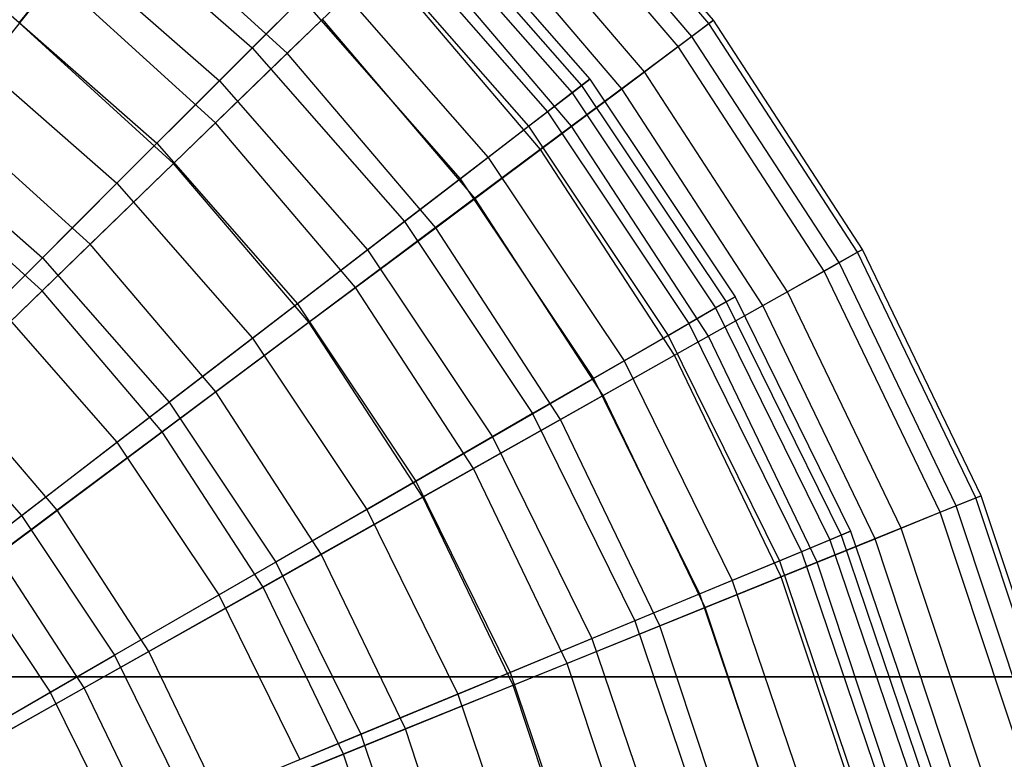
# Model space of a CAD drawing. Extents: x 0.2 to 40.1, y -6.7 to 6.7.
# Tile 421 of 516: x 28.005 to 29.094, y 4.043 to 4.861. Entities that reach past the tile are written whole.
import ezdxf

# ---------------------------------------------------------------- set-up
doc = ezdxf.new("R2010")
doc.units = 0
doc.header["$MEASUREMENT"] = 0
doc.layers.get('0').update_dxf_attribs({"color": 13, "linetype": 'CONTINUOUS'})

# ---------------------------------------------------------------- blocks, each defined once
blk = doc.blocks.new('SNOWBALL_XIV_PM3_STL')
at = {"color": 0}
for p, q in [((28.7724, 4.8601, 2.978), (28.5763, 5.0904, 2.978)), ((28.7724, 4.8601, 2.978), (28.5763, 5.0904, 2.978)), ((28.7673, 4.8563, 2.6855), (28.5718, 5.0859, 2.6855)), ((28.7673, 4.8563, 2.6855), (28.5718, 5.0859, 2.6855)), ((28.7484, 4.8422, 3.269), (28.5549, 5.0696, 3.269)), ((28.7484, 4.8422, 3.269), (28.5549, 5.0696, 3.269)), ((28.7333, 4.8309, 2.3961), (28.5413, 5.0564, 2.3961)), ((28.7333, 4.8309, 2.3961), (28.5413, 5.0564, 2.3961)), ((28.6959, 4.803, 3.5541), (28.5077, 5.0239, 3.5541)), ((28.6959, 4.803, 3.5541), (28.5077, 5.0239, 3.5541)), ((28.4448, 5.0123, 2.8268), (28.6355, 4.7948, 2.8268)), ((28.4448, 5.0123, 2.8268), (28.6355, 4.7948, 2.8268)), ((28.4367, 5.0042, 3.1168), (28.6264, 4.7878, 3.1168)), ((28.4367, 5.0042, 3.1168), (28.6264, 4.7878, 3.1168)), ((28.6708, 4.7843, 2.1141), (28.4853, 5.0022, 2.1141)), ((28.6708, 4.7843, 2.1141), (28.4853, 5.0022, 2.1141)), ((28.0041, 4.857, 1.3552), (28.1133, 4.9938, 1.5896)), ((28.0041, 4.857, 1.3552), (28.1133, 4.9938, 1.5896)), ((28.0697, 4.9978, 3.9468), (28.2618, 4.8294, 3.9468)), ((28.0697, 4.9978, 3.9468), (28.2618, 4.8294, 3.9468)), ((28.3008, 4.8235, 1.5896), (28.1133, 4.9938, 1.5896)), ((28.3008, 4.8235, 1.5896), (28.1133, 4.9938, 1.5896)), ((28.4272, 4.9948, 2.5376), (28.6159, 4.7797, 2.5376)), ((28.4272, 4.9948, 2.5376), (28.6159, 4.7797, 2.5376)), ((28.4031, 4.9706, 3.4031), (28.5887, 4.7589, 3.4031)), ((28.4031, 4.9706, 3.4031), (28.5887, 4.7589, 3.4031)), ((28.0385, 4.9571, 1.7199), (28.2256, 4.7931, 1.7199)), ((28.0385, 4.9571, 1.7199), (28.2256, 4.7931, 1.7199)), ((28.3843, 4.9519, 2.2538), (28.5677, 4.7428, 2.2538)), ((28.3843, 4.9519, 2.2538), (28.5677, 4.7428, 2.2538)), ((28.6154, 4.7429, 3.829), (28.4357, 4.9541, 3.829)), ((28.6154, 4.7429, 3.829), (28.4357, 4.9541, 3.829)), ((28.3008, 4.8235, 1.5896), (28.4047, 4.9242, 1.8439)), ((28.3008, 4.8235, 1.5896), (28.4047, 4.9242, 1.8439)), ((28.5809, 4.7172, 1.8439), (28.4047, 4.9242, 1.8439)), ((28.5809, 4.7172, 1.8439), (28.4047, 4.9242, 1.8439)), ((28.0444, 4.9074, 4.3311), (27.9238, 4.7563, 4.5506)), ((28.0444, 4.9074, 4.3311), (27.9238, 4.7563, 4.5506)), ((28.2214, 4.7467, 4.3311), (28.0444, 4.9074, 4.3311)), ((28.2214, 4.7467, 4.3311), (28.0444, 4.9074, 4.3311)), ((28.3445, 4.912, 3.6812), (28.2618, 4.8294, 3.9468)), ((28.3445, 4.912, 3.6812), (28.2618, 4.8294, 3.9468)), ((28.3445, 4.912, 3.6812), (28.523, 4.7084, 3.6812)), ((28.3445, 4.912, 3.6812), (28.523, 4.7084, 3.6812)), ((28.2256, 4.7931, 1.7199), (28.3168, 4.8843, 1.9798)), ((28.2256, 4.7931, 1.7199), (28.3168, 4.8843, 1.9798)), ((28.3168, 4.8843, 1.9798), (28.4919, 4.6846, 1.9798)), ((28.3168, 4.8843, 1.9798), (28.4919, 4.6846, 1.9798)), ((27.979, 4.8795, 4.1958), (28.1564, 4.7239, 4.1958)), ((27.979, 4.8795, 4.1958), (28.1564, 4.7239, 4.1958)), ((28.3397, 4.8612, 4.0893), (28.2214, 4.7467, 4.3311)), ((28.3397, 4.8612, 4.0893), (28.2214, 4.7467, 4.3311)), ((28.5084, 4.6631, 4.0893), (28.3397, 4.8612, 4.0893)), ((28.5084, 4.6631, 4.0893), (28.3397, 4.8612, 4.0893)), ((28.7724, 4.8601, 2.978), (28.7484, 4.8422, 3.269)), ((28.7724, 4.8601, 2.978), (28.7484, 4.8422, 3.269)), ((28.7673, 4.8563, 2.6855), (28.7724, 4.8601, 2.978)), ((28.7673, 4.8563, 2.6855), (28.7724, 4.8601, 2.978)), ((28.9374, 4.6066, 2.978), (28.7724, 4.8601, 2.978)), ((28.9374, 4.6066, 2.978), (28.7724, 4.8601, 2.978)), ((28.175, 4.7017, 1.3552), (28.0041, 4.857, 1.3552)), ((28.175, 4.7017, 1.3552), (28.0041, 4.857, 1.3552)), ((28.7333, 4.8309, 2.3961), (28.7673, 4.8563, 2.6855)), ((28.7333, 4.8309, 2.3961), (28.7673, 4.8563, 2.6855)), ((28.9318, 4.6035, 2.6855), (28.7673, 4.8563, 2.6855)), ((28.9318, 4.6035, 2.6855), (28.7673, 4.8563, 2.6855)), ((28.7484, 4.8422, 3.269), (28.6959, 4.803, 3.5541)), ((28.7484, 4.8422, 3.269), (28.6959, 4.803, 3.5541)), ((28.9114, 4.5919, 3.269), (28.7484, 4.8422, 3.269)), ((28.9114, 4.5919, 3.269), (28.7484, 4.8422, 3.269)), ((27.9409, 4.8299, 1.478), (28.1121, 4.6797, 1.478)), ((27.9409, 4.8299, 1.478), (28.1121, 4.6797, 1.478)), ((28.2618, 4.8294, 3.9468), (28.1564, 4.7239, 4.1958)), ((28.2618, 4.8294, 3.9468), (28.1564, 4.7239, 4.1958)), ((28.2618, 4.8294, 3.9468), (28.4303, 4.6373, 3.9468)), ((28.2618, 4.8294, 3.9468), (28.4303, 4.6373, 3.9468)), ((28.6708, 4.7843, 2.1141), (28.7333, 4.8309, 2.3961)), ((28.6708, 4.7843, 2.1141), (28.7333, 4.8309, 2.3961)), ((28.8949, 4.5826, 2.3961), (28.7333, 4.8309, 2.3961)), ((28.8949, 4.5826, 2.3961), (28.7333, 4.8309, 2.3961)), ((28.175, 4.7017, 1.3552), (28.3008, 4.8235, 1.5896)), ((28.175, 4.7017, 1.3552), (28.3008, 4.8235, 1.5896)), ((28.465, 4.6306, 1.5896), (28.3008, 4.8235, 1.5896)), ((28.465, 4.6306, 1.5896), (28.3008, 4.8235, 1.5896)), ((28.6959, 4.803, 3.5541), (28.6154, 4.7429, 3.829)), ((28.6959, 4.803, 3.5541), (28.6154, 4.7429, 3.829)), ((28.6159, 4.7797, 2.5376), (28.6355, 4.7948, 2.8268)), ((28.6159, 4.7797, 2.5376), (28.6355, 4.7948, 2.8268)), ((28.6355, 4.7948, 2.8268), (28.6264, 4.7878, 3.1168)), ((28.6355, 4.7948, 2.8268), (28.6264, 4.7878, 3.1168)), ((28.6355, 4.7948, 2.8268), (28.7963, 4.5542, 2.8268)), ((28.6355, 4.7948, 2.8268), (28.7963, 4.5542, 2.8268)), ((28.8542, 4.5597, 3.5541), (28.6959, 4.803, 3.5541)), ((28.8542, 4.5597, 3.5541), (28.6959, 4.803, 3.5541)), ((28.1121, 4.6797, 1.478), (28.2256, 4.7931, 1.7199)), ((28.1121, 4.6797, 1.478), (28.2256, 4.7931, 1.7199)), ((28.2256, 4.7931, 1.7199), (28.3896, 4.6061, 1.7199)), ((28.2256, 4.7931, 1.7199), (28.3896, 4.6061, 1.7199)), ((28.5809, 4.7172, 1.8439), (28.6708, 4.7843, 2.1141)), ((28.5809, 4.7172, 1.8439), (28.6708, 4.7843, 2.1141)), ((28.6264, 4.7878, 3.1168), (28.5887, 4.7589, 3.4031)), ((28.6264, 4.7878, 3.1168), (28.5887, 4.7589, 3.4031)), ((28.6264, 4.7878, 3.1168), (28.7863, 4.5485, 3.1168)), ((28.6264, 4.7878, 3.1168), (28.7863, 4.5485, 3.1168)), ((28.827, 4.5444, 2.1141), (28.6708, 4.7843, 2.1141)), ((28.827, 4.5444, 2.1141), (28.6708, 4.7843, 2.1141)), ((28.5677, 4.7428, 2.2538), (28.6159, 4.7797, 2.5376)), ((28.5677, 4.7428, 2.2538), (28.6159, 4.7797, 2.5376)), ((28.6159, 4.7797, 2.5376), (28.7748, 4.5418, 2.5376)), ((28.6159, 4.7797, 2.5376), (28.7748, 4.5418, 2.5376)), ((28.0825, 4.6122, 4.5506), (27.9238, 4.7563, 4.5506)), ((28.0825, 4.6122, 4.5506), (27.9238, 4.7563, 4.5506)), ((28.5887, 4.7589, 3.4031), (28.523, 4.7084, 3.6812)), ((28.5887, 4.7589, 3.4031), (28.523, 4.7084, 3.6812)), ((28.5887, 4.7589, 3.4031), (28.7452, 4.5247, 3.4031)), ((28.5887, 4.7589, 3.4031), (28.7452, 4.5247, 3.4031)), ((28.2214, 4.7467, 4.3311), (28.0825, 4.6122, 4.5506)), ((28.2214, 4.7467, 4.3311), (28.0825, 4.6122, 4.5506)), ((28.3764, 4.5646, 4.3311), (28.2214, 4.7467, 4.3311)), ((28.3764, 4.5646, 4.3311), (28.2214, 4.7467, 4.3311)), ((28.4919, 4.6846, 1.9798), (28.5677, 4.7428, 2.2538)), ((28.4919, 4.6846, 1.9798), (28.5677, 4.7428, 2.2538)), ((28.6154, 4.7429, 3.829), (28.5084, 4.6631, 4.0893)), ((28.6154, 4.7429, 3.829), (28.5084, 4.6631, 4.0893)), ((28.5677, 4.7428, 2.2538), (28.7223, 4.5115, 2.2538)), ((28.5677, 4.7428, 2.2538), (28.7223, 4.5115, 2.2538)), ((28.7668, 4.5105, 3.829), (28.6154, 4.7429, 3.829)), ((28.7668, 4.5105, 3.829), (28.6154, 4.7429, 3.829)), ((27.87, 4.7375, 4.4242), (28.0298, 4.5974, 4.4242)), ((27.87, 4.7375, 4.4242), (28.0298, 4.5974, 4.4242)), ((28.0298, 4.5974, 4.4242), (28.1564, 4.7239, 4.1958)), ((28.0298, 4.5974, 4.4242), (28.1564, 4.7239, 4.1958)), ((28.1564, 4.7239, 4.1958), (28.312, 4.5465, 4.1958)), ((28.1564, 4.7239, 4.1958), (28.312, 4.5465, 4.1958)), ((28.523, 4.7084, 3.6812), (28.4303, 4.6373, 3.9468)), ((28.523, 4.7084, 3.6812), (28.4303, 4.6373, 3.9468)), ((28.465, 4.6306, 1.5896), (28.5809, 4.7172, 1.8439)), ((28.465, 4.6306, 1.5896), (28.5809, 4.7172, 1.8439)), ((28.523, 4.7084, 3.6812), (28.6734, 4.4833, 3.6812)), ((28.523, 4.7084, 3.6812), (28.6734, 4.4833, 3.6812)), ((28.7292, 4.4894, 1.8439), (28.5809, 4.7172, 1.8439)), ((28.7292, 4.4894, 1.8439), (28.5809, 4.7172, 1.8439)), ((28.0295, 4.5608, 1.1442), (27.8778, 4.6985, 1.1442)), ((28.0295, 4.5608, 1.1442), (27.8778, 4.6985, 1.1442)), ((28.0295, 4.5608, 1.1442), (28.175, 4.7017, 1.3552)), ((28.0295, 4.5608, 1.1442), (28.175, 4.7017, 1.3552)), ((28.3247, 4.526, 1.3552), (28.175, 4.7017, 1.3552)), ((28.3247, 4.526, 1.3552), (28.175, 4.7017, 1.3552)), ((27.9783, 4.5458, 1.258), (28.1121, 4.6797, 1.478)), ((27.9783, 4.5458, 1.258), (28.1121, 4.6797, 1.478)), ((28.1121, 4.6797, 1.478), (28.2623, 4.5084, 1.478)), ((28.1121, 4.6797, 1.478), (28.2623, 4.5084, 1.478)), ((28.3896, 4.6061, 1.7199), (28.4919, 4.6846, 1.9798)), ((28.3896, 4.6061, 1.7199), (28.4919, 4.6846, 1.9798)), ((28.4919, 4.6846, 1.9798), (28.6395, 4.4637, 1.9798)), ((28.4919, 4.6846, 1.9798), (28.6395, 4.4637, 1.9798)), ((28.5084, 4.6631, 4.0893), (28.3764, 4.5646, 4.3311)), ((28.5084, 4.6631, 4.0893), (28.3764, 4.5646, 4.3311)), ((28.6504, 4.445, 4.0893), (28.5084, 4.6631, 4.0893)), ((28.6504, 4.445, 4.0893), (28.5084, 4.6631, 4.0893)), ((28.4303, 4.6373, 3.9468), (28.312, 4.5465, 4.1958)), ((28.4303, 4.6373, 3.9468), (28.312, 4.5465, 4.1958)), ((28.4303, 4.6373, 3.9468), (28.5722, 4.4249, 3.9468)), ((28.4303, 4.6373, 3.9468), (28.5722, 4.4249, 3.9468)), ((28.3247, 4.526, 1.3552), (28.465, 4.6306, 1.5896)), ((28.3247, 4.526, 1.3552), (28.465, 4.6306, 1.5896)), ((28.6032, 4.4184, 1.5896), (28.465, 4.6306, 1.5896)), ((28.6032, 4.4184, 1.5896), (28.465, 4.6306, 1.5896)), ((28.0825, 4.6122, 4.5506), (27.9252, 4.4598, 4.7446)), ((28.0825, 4.6122, 4.5506), (27.9252, 4.4598, 4.7446)), ((28.2215, 4.4489, 4.5506), (28.0825, 4.6122, 4.5506)), ((28.2215, 4.4489, 4.5506), (28.0825, 4.6122, 4.5506)), ((28.2623, 4.5084, 1.478), (28.3896, 4.6061, 1.7199)), ((28.2623, 4.5084, 1.478), (28.3896, 4.6061, 1.7199)), ((28.3896, 4.6061, 1.7199), (28.5278, 4.3992, 1.7199)), ((28.3896, 4.6061, 1.7199), (28.5278, 4.3992, 1.7199)), ((28.8949, 4.5826, 2.3961), (28.9318, 4.6035, 2.6855)), ((28.8949, 4.5826, 2.3961), (28.9318, 4.6035, 2.6855)), ((28.9374, 4.6066, 2.978), (28.9114, 4.5919, 3.269)), ((28.9374, 4.6066, 2.978), (28.9114, 4.5919, 3.269)), ((28.9318, 4.6035, 2.6855), (28.9374, 4.6066, 2.978)), ((28.9318, 4.6035, 2.6855), (28.9374, 4.6066, 2.978)), ((29.0627, 4.3317, 2.6855), (28.9318, 4.6035, 2.6855)), ((29.0627, 4.3317, 2.6855), (28.9318, 4.6035, 2.6855)), ((29.0686, 4.3341, 2.978), (28.9374, 4.6066, 2.978)), ((29.0686, 4.3341, 2.978), (28.9374, 4.6066, 2.978)), ((27.8841, 4.4517, 4.6286), (28.0298, 4.5974, 4.4242)), ((27.8841, 4.4517, 4.6286), (28.0298, 4.5974, 4.4242)), ((28.0298, 4.5974, 4.4242), (28.17, 4.4376, 4.4242)), ((28.0298, 4.5974, 4.4242), (28.17, 4.4376, 4.4242)), ((28.9114, 4.5919, 3.269), (28.8542, 4.5597, 3.5541)), ((28.9114, 4.5919, 3.269), (28.8542, 4.5597, 3.5541)), ((29.0409, 4.3229, 3.269), (28.9114, 4.5919, 3.269)), ((29.0409, 4.3229, 3.269), (28.9114, 4.5919, 3.269)), ((28.827, 4.5444, 2.1141), (28.8949, 4.5826, 2.3961)), ((28.827, 4.5444, 2.1141), (28.8949, 4.5826, 2.3961)), ((29.0234, 4.3158, 2.3961), (28.8949, 4.5826, 2.3961)), ((29.0234, 4.3158, 2.3961), (28.8949, 4.5826, 2.3961)), ((27.8663, 4.4027, 0.9599), (28.0295, 4.5608, 1.1442)), ((27.8663, 4.4027, 0.9599), (28.0295, 4.5608, 1.1442)), ((28.1623, 4.4047, 1.1442), (28.0295, 4.5608, 1.1442)), ((28.1623, 4.4047, 1.1442), (28.0295, 4.5608, 1.1442)), ((28.3764, 4.5646, 4.3311), (28.2215, 4.4489, 4.5506)), ((28.3764, 4.5646, 4.3311), (28.2215, 4.4489, 4.5506)), ((28.5069, 4.3641, 4.3311), (28.3764, 4.5646, 4.3311)), ((28.5069, 4.3641, 4.3311), (28.3764, 4.5646, 4.3311)), ((28.8542, 4.5597, 3.5541), (28.7668, 4.5105, 3.829)), ((28.8542, 4.5597, 3.5541), (28.7668, 4.5105, 3.829)), ((28.9801, 4.2983, 3.5541), (28.8542, 4.5597, 3.5541)), ((28.9801, 4.2983, 3.5541), (28.8542, 4.5597, 3.5541)), ((27.9783, 4.5458, 1.258), (28.1121, 4.3932, 1.258)), ((27.9783, 4.5458, 1.258), (28.1121, 4.3932, 1.258)), ((28.312, 4.5465, 4.1958), (28.17, 4.4376, 4.4242)), ((28.312, 4.5465, 4.1958), (28.17, 4.4376, 4.4242)), ((28.312, 4.5465, 4.1958), (28.4431, 4.3503, 4.1958)), ((28.312, 4.5465, 4.1958), (28.4431, 4.3503, 4.1958)), ((28.7292, 4.4894, 1.8439), (28.827, 4.5444, 2.1141)), ((28.7292, 4.4894, 1.8439), (28.827, 4.5444, 2.1141)), ((28.7863, 4.5485, 3.1168), (28.7452, 4.5247, 3.4031)), ((28.7863, 4.5485, 3.1168), (28.7452, 4.5247, 3.4031)), ((28.7748, 4.5418, 2.5376), (28.7963, 4.5542, 2.8268)), ((28.7748, 4.5418, 2.5376), (28.7963, 4.5542, 2.8268)), ((28.7963, 4.5542, 2.8268), (28.7863, 4.5485, 3.1168)), ((28.7963, 4.5542, 2.8268), (28.7863, 4.5485, 3.1168)), ((28.7863, 4.5485, 3.1168), (28.9136, 4.2904, 3.1168)), ((28.7863, 4.5485, 3.1168), (28.9136, 4.2904, 3.1168)), ((28.7963, 4.5542, 2.8268), (28.9242, 4.2948, 2.8268)), ((28.7963, 4.5542, 2.8268), (28.9242, 4.2948, 2.8268)), ((28.9512, 4.2865, 2.1141), (28.827, 4.5444, 2.1141)), ((28.9512, 4.2865, 2.1141), (28.827, 4.5444, 2.1141)), ((28.7223, 4.5115, 2.2538), (28.7748, 4.5418, 2.5376)), ((28.7223, 4.5115, 2.2538), (28.7748, 4.5418, 2.5376)), ((28.7748, 4.5418, 2.5376), (28.9013, 4.2853, 2.5376)), ((28.7748, 4.5418, 2.5376), (28.9013, 4.2853, 2.5376)), ((28.1623, 4.4047, 1.1442), (28.3247, 4.526, 1.3552)), ((28.1623, 4.4047, 1.1442), (28.3247, 4.526, 1.3552)), ((28.4507, 4.3325, 1.3552), (28.3247, 4.526, 1.3552)), ((28.4507, 4.3325, 1.3552), (28.3247, 4.526, 1.3552)), ((28.7452, 4.5247, 3.4031), (28.6734, 4.4833, 3.6812)), ((28.7452, 4.5247, 3.4031), (28.6734, 4.4833, 3.6812)), ((28.7452, 4.5247, 3.4031), (28.8697, 4.2722, 3.4031)), ((28.7452, 4.5247, 3.4031), (28.8697, 4.2722, 3.4031)), ((28.6395, 4.4637, 1.9798), (28.7223, 4.5115, 2.2538)), ((28.6395, 4.4637, 1.9798), (28.7223, 4.5115, 2.2538)), ((28.7223, 4.5115, 2.2538), (28.8453, 4.2621, 2.2538)), ((28.7223, 4.5115, 2.2538), (28.8453, 4.2621, 2.2538)), ((28.1121, 4.3932, 1.258), (28.2623, 4.5084, 1.478)), ((28.1121, 4.3932, 1.258), (28.2623, 4.5084, 1.478)), ((28.2623, 4.5084, 1.478), (28.3889, 4.319, 1.478)), ((28.2623, 4.5084, 1.478), (28.3889, 4.319, 1.478)), ((28.7668, 4.5105, 3.829), (28.6504, 4.445, 4.0893)), ((28.7668, 4.5105, 3.829), (28.6504, 4.445, 4.0893)), ((28.8871, 4.2606, 3.829), (28.7668, 4.5105, 3.829)), ((28.8871, 4.2606, 3.829), (28.7668, 4.5105, 3.829)), ((28.6032, 4.4184, 1.5896), (28.7292, 4.4894, 1.8439)), ((28.6032, 4.4184, 1.5896), (28.7292, 4.4894, 1.8439)), ((28.8472, 4.2444, 1.8439), (28.7292, 4.4894, 1.8439)), ((28.8472, 4.2444, 1.8439), (28.7292, 4.4894, 1.8439)), ((28.6734, 4.4833, 3.6812), (28.5722, 4.4249, 3.9468)), ((28.6734, 4.4833, 3.6812), (28.5722, 4.4249, 3.9468)), ((28.6734, 4.4833, 3.6812), (28.7932, 4.2405, 3.6812)), ((28.6734, 4.4833, 3.6812), (28.7932, 4.2405, 3.6812)), ((28.046, 4.318, 4.7446), (27.9252, 4.4598, 4.7446)), ((28.046, 4.318, 4.7446), (27.9252, 4.4598, 4.7446)), ((28.5278, 4.3992, 1.7199), (28.6395, 4.4637, 1.9798)), ((28.5278, 4.3992, 1.7199), (28.6395, 4.4637, 1.9798)), ((28.6395, 4.4637, 1.9798), (28.757, 4.2255, 1.9798)), ((28.6395, 4.4637, 1.9798), (28.757, 4.2255, 1.9798)), ((27.8841, 4.4517, 4.6286), (28.0065, 4.3121, 4.6286)), ((27.8841, 4.4517, 4.6286), (28.0065, 4.3121, 4.6286)), ((28.2215, 4.4489, 4.5506), (28.046, 4.318, 4.7446)), ((28.2215, 4.4489, 4.5506), (28.046, 4.318, 4.7446)), ((28.3384, 4.2693, 4.5506), (28.2215, 4.4489, 4.5506)), ((28.3384, 4.2693, 4.5506), (28.2215, 4.4489, 4.5506)), ((28.0065, 4.3121, 4.6286), (28.17, 4.4376, 4.4242)), ((28.0065, 4.3121, 4.6286), (28.17, 4.4376, 4.4242)), ((28.17, 4.4376, 4.4242), (28.2881, 4.2608, 4.4242)), ((28.17, 4.4376, 4.4242), (28.2881, 4.2608, 4.4242)), ((28.6504, 4.445, 4.0893), (28.5069, 4.3641, 4.3311)), ((28.6504, 4.445, 4.0893), (28.5069, 4.3641, 4.3311)), ((28.7633, 4.2105, 4.0893), (28.6504, 4.445, 4.0893)), ((28.7633, 4.2105, 4.0893), (28.6504, 4.445, 4.0893)), ((28.5722, 4.4249, 3.9468), (28.4431, 4.3503, 4.1958)), ((28.5722, 4.4249, 3.9468), (28.4431, 4.3503, 4.1958)), ((28.5722, 4.4249, 3.9468), (28.6852, 4.1957, 3.9468)), ((28.5722, 4.4249, 3.9468), (28.6852, 4.1957, 3.9468)), ((28.4507, 4.3325, 1.3552), (28.6032, 4.4184, 1.5896)), ((28.4507, 4.3325, 1.3552), (28.6032, 4.4184, 1.5896)), ((28.7131, 4.1901, 1.5896), (28.6032, 4.4184, 1.5896)), ((28.7131, 4.1901, 1.5896), (28.6032, 4.4184, 1.5896)), ((27.9802, 4.2689, 0.9599), (28.1623, 4.4047, 1.1442)), ((27.9802, 4.2689, 0.9599), (28.1623, 4.4047, 1.1442)), ((28.2741, 4.233, 1.1442), (28.1623, 4.4047, 1.1442)), ((28.2741, 4.233, 1.1442), (28.1623, 4.4047, 1.1442)), ((27.9414, 4.2622, 1.0634), (28.1121, 4.3932, 1.258)), ((27.9414, 4.2622, 1.0634), (28.1121, 4.3932, 1.258)), ((28.1121, 4.3932, 1.258), (28.2249, 4.2244, 1.258)), ((28.1121, 4.3932, 1.258), (28.2249, 4.2244, 1.258)), ((28.3889, 4.319, 1.478), (28.5278, 4.3992, 1.7199)), ((28.3889, 4.319, 1.478), (28.5278, 4.3992, 1.7199)), ((28.5278, 4.3992, 1.7199), (28.6378, 4.1761, 1.7199)), ((28.5278, 4.3992, 1.7199), (28.6378, 4.1761, 1.7199)), ((28.5069, 4.3641, 4.3311), (28.3384, 4.2693, 4.5506)), ((28.5069, 4.3641, 4.3311), (28.3384, 4.2693, 4.5506)), ((28.6106, 4.1487, 4.3311), (28.5069, 4.3641, 4.3311)), ((28.6106, 4.1487, 4.3311), (28.5069, 4.3641, 4.3311)), ((28.4431, 4.3503, 4.1958), (28.2881, 4.2608, 4.4242)), ((28.4431, 4.3503, 4.1958), (28.2881, 4.2608, 4.4242)), ((28.4431, 4.3503, 4.1958), (28.5474, 4.1387, 4.1958)), ((28.4431, 4.3503, 4.1958), (28.5474, 4.1387, 4.1958)), ((28.2741, 4.233, 1.1442), (28.4507, 4.3325, 1.3552)), ((28.2741, 4.233, 1.1442), (28.4507, 4.3325, 1.3552)), ((28.5508, 4.1245, 1.3552), (28.4507, 4.3325, 1.3552)), ((28.5508, 4.1245, 1.3552), (28.4507, 4.3325, 1.3552)), ((29.0234, 4.3158, 2.3961), (29.0627, 4.3317, 2.6855)), ((29.0234, 4.3158, 2.3961), (29.0627, 4.3317, 2.6855)), ((29.0686, 4.3341, 2.978), (29.0409, 4.3229, 3.269)), ((29.0686, 4.3341, 2.978), (29.0409, 4.3229, 3.269)), ((29.0627, 4.3317, 2.6855), (29.0686, 4.3341, 2.978)), ((29.0627, 4.3317, 2.6855), (29.0686, 4.3341, 2.978)), ((29.1578, 4.0454, 2.6855), (29.0627, 4.3317, 2.6855)), ((29.1578, 4.0454, 2.6855), (29.0627, 4.3317, 2.6855)), ((29.1639, 4.047, 2.978), (29.0686, 4.3341, 2.978)), ((29.1639, 4.047, 2.978), (29.0686, 4.3341, 2.978)), ((28.046, 4.318, 4.7446), (27.8526, 4.1736, 4.9101)), ((28.046, 4.318, 4.7446), (27.8526, 4.1736, 4.9101)), ((28.1476, 4.1618, 4.7446), (28.046, 4.318, 4.7446)), ((28.1476, 4.1618, 4.7446), (28.046, 4.318, 4.7446)), ((28.2249, 4.2244, 1.258), (28.3889, 4.319, 1.478)), ((28.2249, 4.2244, 1.258), (28.3889, 4.319, 1.478)), ((28.3889, 4.319, 1.478), (28.4896, 4.1147, 1.478)), ((28.3889, 4.319, 1.478), (28.4896, 4.1147, 1.478)), ((28.9512, 4.2865, 2.1141), (29.0234, 4.3158, 2.3961)), ((28.9512, 4.2865, 2.1141), (29.0234, 4.3158, 2.3961)), ((29.0409, 4.3229, 3.269), (28.9801, 4.2983, 3.5541)), ((29.0409, 4.3229, 3.269), (28.9801, 4.2983, 3.5541)), ((29.1167, 4.0347, 2.3961), (29.0234, 4.3158, 2.3961)), ((29.1167, 4.0347, 2.3961), (29.0234, 4.3158, 2.3961)), ((29.135, 4.0395, 3.269), (29.0409, 4.3229, 3.269)), ((29.135, 4.0395, 3.269), (29.0409, 4.3229, 3.269)), ((27.8241, 4.1722, 4.8056), (28.0065, 4.3121, 4.6286)), ((27.8241, 4.1722, 4.8056), (28.0065, 4.3121, 4.6286)), ((28.0065, 4.3121, 4.6286), (28.1096, 4.1578, 4.6286)), ((28.0065, 4.3121, 4.6286), (28.1096, 4.1578, 4.6286)), ((28.9801, 4.2983, 3.5541), (28.8871, 4.2606, 3.829)), ((28.9801, 4.2983, 3.5541), (28.8871, 4.2606, 3.829)), ((28.9013, 4.2853, 2.5376), (28.9242, 4.2948, 2.8268)), ((28.9013, 4.2853, 2.5376), (28.9242, 4.2948, 2.8268)), ((28.9242, 4.2948, 2.8268), (28.9136, 4.2904, 3.1168)), ((28.9242, 4.2948, 2.8268), (28.9136, 4.2904, 3.1168)), ((28.9242, 4.2948, 2.8268), (29.0172, 4.0208, 2.8268)), ((28.9242, 4.2948, 2.8268), (29.0172, 4.0208, 2.8268)), ((29.0716, 4.0228, 3.5541), (28.9801, 4.2983, 3.5541)), ((29.0716, 4.0228, 3.5541), (28.9801, 4.2983, 3.5541)), ((28.8453, 4.2621, 2.2538), (28.9013, 4.2853, 2.5376)), ((28.8453, 4.2621, 2.2538), (28.9013, 4.2853, 2.5376)), ((28.8472, 4.2444, 1.8439), (28.9512, 4.2865, 2.1141)), ((28.8472, 4.2444, 1.8439), (28.9512, 4.2865, 2.1141)), ((28.9136, 4.2904, 3.1168), (28.8697, 4.2722, 3.4031)), ((28.9136, 4.2904, 3.1168), (28.8697, 4.2722, 3.4031)), ((28.9013, 4.2853, 2.5376), (28.9933, 4.0144, 2.5376)), ((28.9013, 4.2853, 2.5376), (28.9933, 4.0144, 2.5376)), ((28.9136, 4.2904, 3.1168), (29.0061, 4.0178, 3.1168)), ((28.9136, 4.2904, 3.1168), (29.0061, 4.0178, 3.1168)), ((29.0413, 4.0149, 2.1141), (28.9512, 4.2865, 2.1141)), ((29.0413, 4.0149, 2.1141), (28.9512, 4.2865, 2.1141)), ((28.8697, 4.2722, 3.4031), (28.7932, 4.2405, 3.6812)), ((28.8697, 4.2722, 3.4031), (28.7932, 4.2405, 3.6812)), ((28.8697, 4.2722, 3.4031), (28.9602, 4.0055, 3.4031)), ((28.8697, 4.2722, 3.4031), (28.9602, 4.0055, 3.4031)), ((27.9414, 4.2622, 1.0634), (28.0385, 4.1168, 1.0634)), ((27.9414, 4.2622, 1.0634), (28.0385, 4.1168, 1.0634)), ((28.0761, 4.1215, 0.9599), (27.9802, 4.2689, 0.9599)), ((28.0761, 4.1215, 0.9599), (27.9802, 4.2689, 0.9599)), ((28.2881, 4.2608, 4.4242), (28.1096, 4.1578, 4.6286)), ((28.2881, 4.2608, 4.4242), (28.1096, 4.1578, 4.6286)), ((28.3384, 4.2693, 4.5506), (28.1476, 4.1618, 4.7446)), ((28.3384, 4.2693, 4.5506), (28.1476, 4.1618, 4.7446)), ((28.2881, 4.2608, 4.4242), (28.3821, 4.0702, 4.4242)), ((28.2881, 4.2608, 4.4242), (28.3821, 4.0702, 4.4242)), ((28.4315, 4.0761, 4.5506), (28.3384, 4.2693, 4.5506)), ((28.4315, 4.0761, 4.5506), (28.3384, 4.2693, 4.5506)), ((28.757, 4.2255, 1.9798), (28.8453, 4.2621, 2.2538)), ((28.757, 4.2255, 1.9798), (28.8453, 4.2621, 2.2538)), ((28.8871, 4.2606, 3.829), (28.7633, 4.2105, 4.0893)), ((28.8871, 4.2606, 3.829), (28.7633, 4.2105, 4.0893)), ((28.8453, 4.2621, 2.2538), (28.9347, 3.9987, 2.2538)), ((28.8453, 4.2621, 2.2538), (28.9347, 3.9987, 2.2538)), ((28.9745, 3.9974, 3.829), (28.8871, 4.2606, 3.829)), ((28.9745, 3.9974, 3.829), (28.8871, 4.2606, 3.829)), ((28.7932, 4.2405, 3.6812), (28.6852, 4.1957, 3.9468)), ((28.7932, 4.2405, 3.6812), (28.6852, 4.1957, 3.9468)), ((28.7131, 4.1901, 1.5896), (28.8472, 4.2444, 1.8439)), ((28.7131, 4.1901, 1.5896), (28.8472, 4.2444, 1.8439)), ((28.7932, 4.2405, 3.6812), (28.8802, 3.9841, 3.6812)), ((28.7932, 4.2405, 3.6812), (28.8802, 3.9841, 3.6812)), ((28.9328, 3.9865, 1.8439), (28.8472, 4.2444, 1.8439)), ((28.9328, 3.9865, 1.8439), (28.8472, 4.2444, 1.8439)), ((28.0761, 4.1215, 0.9599), (28.2741, 4.233, 1.1442)), ((28.0761, 4.1215, 0.9599), (28.2741, 4.233, 1.1442)), ((28.363, 4.0484, 1.1442), (28.2741, 4.233, 1.1442)), ((28.363, 4.0484, 1.1442), (28.2741, 4.233, 1.1442)), ((28.0385, 4.1168, 1.0634), (28.2249, 4.2244, 1.258)), ((28.0385, 4.1168, 1.0634), (28.2249, 4.2244, 1.258)), ((28.2249, 4.2244, 1.258), (28.3147, 4.0423, 1.258)), ((28.2249, 4.2244, 1.258), (28.3147, 4.0423, 1.258)), ((28.6378, 4.1761, 1.7199), (28.757, 4.2255, 1.9798)), ((28.6378, 4.1761, 1.7199), (28.757, 4.2255, 1.9798)), ((28.757, 4.2255, 1.9798), (28.8424, 3.9739, 1.9798)), ((28.757, 4.2255, 1.9798), (28.8424, 3.9739, 1.9798)), ((28.7633, 4.2105, 4.0893), (28.6106, 4.1487, 4.3311)), ((28.7633, 4.2105, 4.0893), (28.6106, 4.1487, 4.3311)), ((28.8453, 3.9635, 4.0893), (28.7633, 4.2105, 4.0893)), ((28.8453, 3.9635, 4.0893), (28.7633, 4.2105, 4.0893)), ((28.6852, 4.1957, 3.9468), (28.5474, 4.1387, 4.1958)), ((28.6852, 4.1957, 3.9468), (28.5474, 4.1387, 4.1958)), ((28.6852, 4.1957, 3.9468), (28.7673, 3.9538, 3.9468)), ((28.6852, 4.1957, 3.9468), (28.7673, 3.9538, 3.9468)), ((28.5508, 4.1245, 1.3552), (28.7131, 4.1901, 1.5896)), ((28.5508, 4.1245, 1.3552), (28.7131, 4.1901, 1.5896)), ((28.7929, 3.9497, 1.5896), (28.7131, 4.1901, 1.5896)), ((28.7929, 3.9497, 1.5896), (28.7131, 4.1901, 1.5896)), ((28.4896, 4.1147, 1.478), (28.6378, 4.1761, 1.7199)), ((28.4896, 4.1147, 1.478), (28.6378, 4.1761, 1.7199)), ((28.6378, 4.1761, 1.7199), (28.7178, 3.9406, 1.7199)), ((28.6378, 4.1761, 1.7199), (28.7178, 3.9406, 1.7199)), ((27.9105, 4.0428, 4.8056), (28.1096, 4.1578, 4.6286)), ((27.9105, 4.0428, 4.8056), (28.1096, 4.1578, 4.6286)), ((28.1476, 4.1618, 4.7446), (27.9374, 4.0434, 4.9101)), ((28.1476, 4.1618, 4.7446), (27.9374, 4.0434, 4.9101)), ((28.1096, 4.1578, 4.6286), (28.1917, 3.9913, 4.6286)), ((28.1096, 4.1578, 4.6286), (28.1917, 3.9913, 4.6286)), ((28.2285, 3.994, 4.7446), (28.1476, 4.1618, 4.7446)), ((28.2285, 3.994, 4.7446), (28.1476, 4.1618, 4.7446)), ((28.6106, 4.1487, 4.3311), (28.4315, 4.0761, 4.5506)), ((28.6106, 4.1487, 4.3311), (28.4315, 4.0761, 4.5506)), ((28.686, 3.9217, 4.3311), (28.6106, 4.1487, 4.3311)), ((28.686, 3.9217, 4.3311), (28.6106, 4.1487, 4.3311)), ((39.4316, 4.1339, 50.8714), (0.8489, 4.1339, 50.8714)), ((0.8489, 4.1339, 50.9108), (39.4316, 4.1339, 50.9108)), ((39.4316, 4.1339, 50.8714), (0.8489, 4.1339, 50.8714)), ((0.8489, 4.1339, 50.9108), (39.4316, 4.1339, 50.9108)), ((28.5474, 4.1387, 4.1958), (28.3821, 4.0702, 4.4242)), ((28.5474, 4.1387, 4.1958), (28.3821, 4.0702, 4.4242)), ((28.5474, 4.1387, 4.1958), (28.6233, 3.9152, 4.1958)), ((28.5474, 4.1387, 4.1958), (28.6233, 3.9152, 4.1958)), ((27.8598, 3.9997, 0.805), (28.0761, 4.1215, 0.9599)), ((27.8598, 3.9997, 0.805), (28.0761, 4.1215, 0.9599)), ((28.1524, 3.9632, 0.9599), (28.0761, 4.1215, 0.9599)), ((28.1524, 3.9632, 0.9599), (28.0761, 4.1215, 0.9599)), ((28.363, 4.0484, 1.1442), (28.5508, 4.1245, 1.3552)), ((28.363, 4.0484, 1.1442), (28.5508, 4.1245, 1.3552)), ((28.6236, 3.9054, 1.3552), (28.5508, 4.1245, 1.3552)), ((28.6236, 3.9054, 1.3552), (28.5508, 4.1245, 1.3552)), ((27.8326, 3.9978, 0.8971), (28.0385, 4.1168, 1.0634)), ((27.8326, 3.9978, 0.8971), (28.0385, 4.1168, 1.0634)), ((28.0385, 4.1168, 1.0634), (28.1159, 3.9599, 1.0634)), ((28.0385, 4.1168, 1.0634), (28.1159, 3.9599, 1.0634)), ((28.3147, 4.0423, 1.258), (28.4896, 4.1147, 1.478)), ((28.3147, 4.0423, 1.258), (28.4896, 4.1147, 1.478)), ((28.4896, 4.1147, 1.478), (28.5628, 3.899, 1.478)), ((28.4896, 4.1147, 1.478), (28.5628, 3.899, 1.478)), ((28.4315, 4.0761, 4.5506), (28.2285, 3.994, 4.7446)), ((28.4315, 4.0761, 4.5506), (28.2285, 3.994, 4.7446)), ((28.499, 3.8727, 4.5506), (28.4315, 4.0761, 4.5506)), ((28.499, 3.8727, 4.5506), (28.4315, 4.0761, 4.5506)), ((28.3821, 4.0702, 4.4242), (28.1917, 3.9913, 4.6286)), ((28.3821, 4.0702, 4.4242), (28.1917, 3.9913, 4.6286)), ((28.3821, 4.0702, 4.4242), (28.4504, 3.8689, 4.4242)), ((28.3821, 4.0702, 4.4242), (28.4504, 3.8689, 4.4242)), ((28.1524, 3.9632, 0.9599), (28.363, 4.0484, 1.1442)), ((28.1524, 3.9632, 0.9599), (28.363, 4.0484, 1.1442)), ((28.4275, 3.8539, 1.1442), (28.363, 4.0484, 1.1442)), ((28.4275, 3.8539, 1.1442), (28.363, 4.0484, 1.1442))]:
    blk.add_line(p, q, dxfattribs=at)
blk = doc.blocks.new('GRUPUJ_1')
at = {"color": 0}
blk.add_blockref('SNOWBALL_XIV_PM3_STL', (-0.2062, 6.6596, -0.5119), dxfattribs=at)

msp = doc.modelspace()

# ---------------------------------------------------------------- block references
at = {"color": 0}
msp.add_blockref('GRUPUJ_1', (0.2062, -6.6596, 0.5119), dxfattribs=at)

doc.saveas('drawing.dxf')
